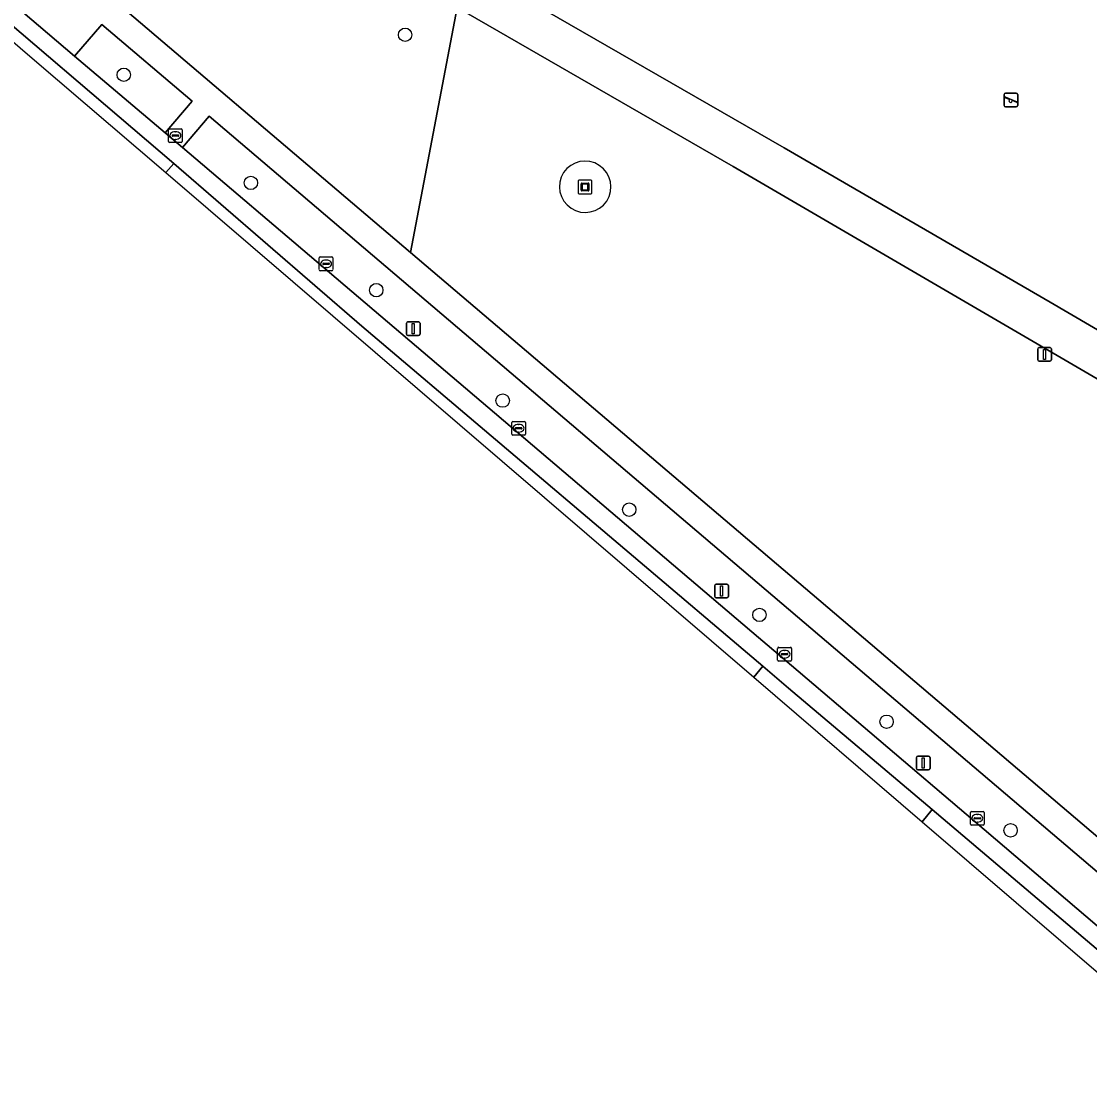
# Model space of a CAD drawing. Extents: x 162803 to 163818, y 381639 to 382475.
# Drawn here: x 163090.5 to 163168.5, y 381717.6 to 381794.8 of the extents above; entities that cross this region are included whole.
import ezdxf

# ---------------------------------------------------------------- set-up
doc = ezdxf.new("R2010")
doc.units = 0
for name, color, linetype in [('IMGEO_Boom', 7, 'Continuous'), ('IMGEO_Groenvoorziening', 7, 'Continuous'), ('IMGEO_Kolk', 7, 'Continuous'), ('IMGEO_Kunstobject', 7, 'Continuous'), ('IMGEO_Lichtmast', 7, 'Continuous'), ('IMGEO_Rijbaan_lokaal_gesloten', 7, 'Continuous'), ('IMGEO_Speelvoorziening', 7, 'Continuous'), ('IMGEO_Terreindeel_open', 7, 'Continuous'), ('IMGEO_Voetpad_gesloten', 7, 'Continuous'), ('IMGEO_Voetpad_open', 7, 'Continuous')]:
    doc.layers.add(name, color=color, linetype=linetype)

msp = doc.modelspace()

# ---------------------------------------------------------------- linework, layer by layer
at = {"layer": 'IMGEO_Boom'}
for centre in [(163118.469, 381793.78), (163097.931, 381790.862), (163107.212, 381782.97), (163116.367, 381775.136), (163125.595, 381767.071), (163134.832, 381759.111), (163144.345, 381751.43), (163153.627, 381743.628), (163162.682, 381735.695)]:
    msp.add_circle(centre, 0.489, dxfattribs=at)
at = {"layer": 'IMGEO_Groenvoorziening'}
for points in [[(163187.076, 381889.394), (163174.933, 381879.363), (163150.559, 381859.228), (163149.449, 381858.533), (163145.2, 381849.303), (163139.723, 381837.404), (163122.194, 381799.325), (163146.159, 381785.538), (163165.579, 381774.251), (163221.717, 381741.438)], [(163095.702, 381802.598), (163093.281, 381799.668), (163118.871, 381777.895), (163122.272, 381795.77)], [(163104.173, 381787.829), (163102.223, 381785.552), (163112.472, 381776.842), (163126.631, 381764.799), (163144.284, 381749.784), (163146.036, 381748.294), (163160.084, 381736.32), (163174.111, 381724.357), (163192.712, 381708.496), (163206.943, 381696.319)], [(163213.574, 381694.608), (163209.887, 381697.758), (163178.636, 381724.455), (163104.173, 381787.829)]]:
    msp.add_lwpolyline(points, dxfattribs=at)
for points in [[(163118.871, 381777.895), (163180.771, 381725.228), (163187.548, 381719.436), (163189.311, 381720.446), (163220.115, 381738.844), (163142.427, 381784.159), (163122.272, 381795.77)], [(163096.321, 381794.522), (163094.339, 381792.221), (163100.949, 381786.63), (163102.914, 381788.942)]]:
    msp.add_lwpolyline(points, close=True, dxfattribs=at)
for centre, start, end in [((163131.609, 381782.672), 326.82408, 146.30096), ((163131.625, 381782.695), 147.15489, 325.97015)]:
    msp.add_arc(centre, 1.887, start, end, dxfattribs=at)
at = {"layer": 'IMGEO_Kolk'}
for p, q in [((163101.196, 381785.999), (163101.196, 381786.851)), ((163101.271, 381786.925), (163102.123, 381786.925)), ((163101.498, 381786.468), (163101.896, 381786.468)), ((163101.684, 381786.705), (163101.709, 381786.705)), ((163102.197, 381786.851), (163102.197, 381785.999)), ((163102.123, 381785.925), (163101.271, 381785.925)), ((163101.455, 381786.419), (163101.455, 381786.431)), ((163101.893, 381786.382), (163101.495, 381786.382)), ((163101.707, 381786.145), (163101.682, 381786.145)), ((163101.939, 381786.431), (163101.939, 381786.419)), ((163112.202, 381776.633), (163112.202, 381777.485)), ((163112.277, 381777.559), (163113.129, 381777.559)), ((163112.504, 381777.102), (163112.902, 381777.102)), ((163112.69, 381777.339), (163112.715, 381777.339)), ((163113.203, 381777.485), (163113.203, 381776.633)), ((163113.129, 381776.559), (163112.277, 381776.559)), ((163112.461, 381777.053), (163112.461, 381777.065)), ((163112.899, 381777.016), (163112.501, 381777.016)), ((163112.713, 381776.779), (163112.688, 381776.779)), ((163112.945, 381777.065), (163112.945, 381777.053)), ((163126.257, 381764.628), (163126.257, 381765.48)), ((163126.332, 381765.554), (163127.184, 381765.554)), ((163127.258, 381765.48), (163127.258, 381764.628)), ((163126.516, 381765.048), (163126.516, 381765.06)), ((163126.954, 381765.011), (163126.556, 381765.011)), ((163126.559, 381765.097), (163126.957, 381765.097)), ((163126.768, 381764.774), (163126.743, 381764.774)), ((163126.745, 381765.334), (163126.77, 381765.334)), ((163127, 381765.06), (163127, 381765.048)), ((163127.184, 381764.554), (163126.332, 381764.554)), ((163145.747, 381749.058), (163146.599, 381749.058)), ((163145.672, 381748.132), (163145.672, 381748.984)), ((163145.931, 381748.552), (163145.931, 381748.564)), ((163146.369, 381748.515), (163145.971, 381748.515)), ((163145.974, 381748.601), (163146.372, 381748.601)), ((163146.183, 381748.278), (163146.158, 381748.278)), ((163146.16, 381748.838), (163146.185, 381748.838)), ((163146.415, 381748.564), (163146.415, 381748.552)), ((163146.673, 381748.984), (163146.673, 381748.132)), ((163146.599, 381748.058), (163145.747, 381748.058)), ((163159.75, 381736.152), (163159.75, 381737.004)), ((163159.825, 381737.078), (163160.677, 381737.078)), ((163160.009, 381736.572), (163160.009, 381736.584)), ((163160.052, 381736.621), (163160.45, 381736.621)), ((163160.238, 381736.858), (163160.263, 381736.858)), ((163160.493, 381736.584), (163160.493, 381736.572)), ((163160.751, 381737.004), (163160.751, 381736.152)), ((163160.677, 381736.078), (163159.825, 381736.078)), ((163160.447, 381736.535), (163160.049, 381736.535)), ((163160.261, 381736.298), (163160.236, 381736.298))]:
    msp.add_line(p, q, dxfattribs=at)
for points in [[(163101.196, 381785.999), (163101.196, 381786.851)], [(163101.271, 381786.925), (163102.123, 381786.925)], [(163102.197, 381786.851), (163102.197, 381785.999)], [(163102.123, 381785.925), (163101.271, 381785.925)], [(163112.202, 381776.633), (163112.202, 381777.485)], [(163112.277, 381777.559), (163113.129, 381777.559)], [(163113.203, 381777.485), (163113.203, 381776.633)], [(163113.129, 381776.559), (163112.277, 381776.559)], [(163126.257, 381764.628), (163126.257, 381765.48)], [(163126.332, 381765.554), (163127.184, 381765.554)], [(163127.258, 381765.48), (163127.258, 381764.628)], [(163127.184, 381764.554), (163126.332, 381764.554)], [(163145.747, 381749.058), (163146.599, 381749.058)], [(163145.672, 381748.132), (163145.672, 381748.984)], [(163146.673, 381748.984), (163146.673, 381748.132)], [(163146.599, 381748.058), (163145.747, 381748.058)], [(163159.75, 381736.152), (163159.75, 381737.004)], [(163159.825, 381737.078), (163160.677, 381737.078)], [(163160.751, 381737.004), (163160.751, 381736.152)], [(163160.677, 381736.078), (163159.825, 381736.078)]]:
    msp.add_lwpolyline(points, dxfattribs=at)
for centre, radius, start, end in [((163101.273, 381786.849), 0.0765, 91.55205, 178.44795), ((163101.273, 381786.849), 0.0765, 91.55205, 178.44795), ((163101.495, 381786.428), 0.0403, 85.87752, 175.75265), ((163101.9, 381786.43), 0.0386, 1.73085, 96.63898), ((163102.121, 381786.849), 0.0765, 1.55205, 88.44795), ((163102.121, 381786.849), 0.0765, 1.55205, 88.44795), ((163101.273, 381786.001), 0.0765, 181.55205, 268.44795), ((163101.273, 381786.001), 0.0765, 181.55205, 268.44795), ((163101.492, 381786.418), 0.0366, 178.93798, 274.71019), ((163101.896, 381786.425), 0.043, 264.86636, 352.45326), ((163102.121, 381786.001), 0.0765, 271.55205, 358.44795), ((163102.121, 381786.001), 0.0765, 271.55205, 358.44795), ((163112.279, 381777.483), 0.0765, 91.55205, 178.44795), ((163112.279, 381777.483), 0.0765, 91.55205, 178.44795), ((163112.501, 381777.062), 0.0403, 85.87752, 175.75265), ((163112.906, 381777.064), 0.0386, 1.73085, 96.63898), ((163113.127, 381777.483), 0.0765, 1.55205, 88.44795), ((163113.127, 381777.483), 0.0765, 1.55205, 88.44795), ((163112.279, 381776.635), 0.0765, 181.55205, 268.44795), ((163112.279, 381776.635), 0.0765, 181.55205, 268.44795), ((163112.498, 381777.052), 0.0366, 178.93798, 274.71019), ((163112.902, 381777.059), 0.043, 264.86636, 352.45326), ((163113.127, 381776.635), 0.0765, 271.55205, 358.44795), ((163113.127, 381776.635), 0.0765, 271.55205, 358.44795), ((163126.334, 381765.478), 0.0765, 91.55205, 178.44795), ((163126.334, 381765.478), 0.0765, 91.55205, 178.44795), ((163127.182, 381765.478), 0.0765, 1.55205, 88.44795), ((163127.182, 381765.478), 0.0765, 1.55205, 88.44795), ((163126.334, 381764.63), 0.0765, 181.55205, 268.44795), ((163126.334, 381764.63), 0.0765, 181.55205, 268.44795), ((163126.556, 381765.057), 0.0403, 85.87752, 175.75265), ((163126.553, 381765.047), 0.0366, 178.93798, 274.71019), ((163126.957, 381765.054), 0.043, 264.86636, 352.45326), ((163126.961, 381765.059), 0.0386, 1.73085, 96.63898), ((163127.182, 381764.63), 0.0765, 271.55205, 358.44795), ((163127.182, 381764.63), 0.0765, 271.55205, 358.44795), ((163145.749, 381748.982), 0.0765, 91.55205, 178.44795), ((163145.749, 381748.982), 0.0765, 91.55205, 178.44795), ((163146.597, 381748.982), 0.0765, 1.55205, 88.44795), ((163146.597, 381748.982), 0.0765, 1.55205, 88.44795), ((163145.971, 381748.561), 0.0403, 85.87752, 175.75265), ((163145.968, 381748.551), 0.0366, 178.93798, 274.71019), ((163146.372, 381748.558), 0.043, 264.86636, 352.45326), ((163146.376, 381748.563), 0.0386, 1.73085, 96.63898), ((163145.749, 381748.134), 0.0765, 181.55205, 268.44795), ((163145.749, 381748.134), 0.0765, 181.55205, 268.44795), ((163146.597, 381748.134), 0.0765, 271.55205, 358.44795), ((163146.597, 381748.134), 0.0765, 271.55205, 358.44795), ((163159.827, 381737.002), 0.0765, 91.55205, 178.44795), ((163159.827, 381737.002), 0.0765, 91.55205, 178.44795), ((163160.049, 381736.581), 0.0403, 85.87752, 175.75265), ((163160.046, 381736.571), 0.0366, 178.93798, 274.71019), ((163160.45, 381736.578), 0.043, 264.86636, 352.45326), ((163160.454, 381736.583), 0.0386, 1.73085, 96.63898), ((163160.675, 381737.002), 0.0765, 1.55205, 88.44795), ((163160.675, 381737.002), 0.0765, 1.55205, 88.44795), ((163159.827, 381736.154), 0.0765, 181.55205, 268.44795), ((163159.827, 381736.154), 0.0765, 181.55205, 268.44795), ((163160.675, 381736.154), 0.0765, 271.55205, 358.44795), ((163160.675, 381736.154), 0.0765, 271.55205, 358.44795)]:
    msp.add_arc(centre, radius, start, end, dxfattribs=at)
for centre, major_axis, ratio, start_param, end_param in [((163101.683, 381786.425), (-0.387, 0.002), 0.722429, 4.712389, 7.853982), ((163101.708, 381786.425), (-0.39, 0.002), 0.717154, 1.570796, 4.712389), ((163112.689, 381777.059), (-0.387, 0.002), 0.722429, 4.712389, 7.853982), ((163112.714, 381777.059), (-0.39, 0.002), 0.717154, 1.570796, 4.712389), ((163126.744, 381765.054), (-0.387, 0.002), 0.722429, 4.712389, 7.853982), ((163126.769, 381765.054), (-0.39, 0.002), 0.717154, 1.570796, 4.712389), ((163146.159, 381748.558), (-0.387, 0.002), 0.722429, 4.712389, 7.853982), ((163146.184, 381748.558), (-0.39, 0.002), 0.717154, 1.570796, 4.712389), ((163160.237, 381736.578), (-0.387, 0.002), 0.722429, 4.712389, 7.853982), ((163160.262, 381736.578), (-0.39, 0.002), 0.717154, 1.570796, 4.712389)]:
    msp.add_ellipse(centre, major_axis=major_axis, ratio=ratio, start_param=start_param, end_param=end_param, dxfattribs=at)
at = {"layer": 'IMGEO_Kunstobject'}
for p, q in [((163131.109, 381783.088), (163131.109, 381782.247)), ((163131.109, 381783.088), (163131.109, 381782.247)), ((163132.025, 381783.172), (163131.184, 381783.172)), ((163132.025, 381783.172), (163131.184, 381783.172)), ((163131.323, 381782.436), (163131.323, 381782.91)), ((163131.373, 381782.96), (163131.847, 381782.96)), ((163131.403, 381782.86), (163131.403, 381782.486)), ((163131.797, 381782.88), (163131.423, 381782.88)), ((163131.817, 381782.486), (163131.817, 381782.86)), ((163131.897, 381782.91), (163131.897, 381782.436)), ((163132.109, 381782.256), (163132.109, 381783.097)), ((163132.109, 381782.256), (163132.109, 381783.097)), ((163131.193, 381782.172), (163132.034, 381782.172)), ((163131.193, 381782.172), (163132.034, 381782.172)), ((163131.847, 381782.386), (163131.373, 381782.386)), ((163131.423, 381782.466), (163131.797, 381782.466))]:
    msp.add_line(p, q, dxfattribs=at)
for centre, radius, start, end in [((163131.187, 381783.094), 0.0779, 92.4484, 184.28452), ((163131.187, 381783.094), 0.0779, 92.4484, 184.28452), ((163131.373, 381782.91), 0.05, 90, 180), ((163131.423, 381782.86), 0.02, 90, 180), ((163131.797, 381782.86), 0.02, 360, 90), ((163131.847, 381782.91), 0.05, 360, 90), ((163132.031, 381783.094), 0.0779, 2.4484, 94.28452), ((163132.031, 381783.094), 0.0779, 2.4484, 94.28452), ((163131.187, 381782.25), 0.0779, 182.4484, 274.28452), ((163131.187, 381782.25), 0.0779, 182.4484, 274.28452), ((163131.373, 381782.436), 0.05, 180, 270), ((163131.423, 381782.486), 0.02, 180, 270), ((163131.797, 381782.486), 0.02, 270, 0), ((163131.847, 381782.436), 0.05, 270, 0), ((163132.031, 381782.25), 0.0779, 272.4484, 4.28452), ((163132.031, 381782.25), 0.0779, 272.4484, 4.28452)]:
    msp.add_arc(centre, radius, start, end, dxfattribs=at)
at = {"layer": 'IMGEO_Lichtmast'}
for p, q in [((163118.568, 381771.916), (163118.568, 381772.716)), ((163118.568, 381772.716), (163118.568, 381771.916)), ((163118.668, 381772.816), (163119.458, 381772.816)), ((163119.458, 381772.816), (163118.668, 381772.816)), ((163119.558, 381772.716), (163119.558, 381771.916)), ((163119.558, 381771.916), (163119.558, 381772.716)), ((163119.458, 381771.816), (163118.668, 381771.816)), ((163118.668, 381771.816), (163119.458, 381771.816)), ((163164.766, 381770.941), (163165.556, 381770.941)), ((163165.556, 381770.941), (163164.766, 381770.941)), ((163164.666, 381770.041), (163164.666, 381770.841)), ((163164.666, 381770.841), (163164.666, 381770.041)), ((163165.656, 381770.841), (163165.656, 381770.041)), ((163165.656, 381770.041), (163165.656, 381770.841)), ((163165.556, 381769.941), (163164.766, 381769.941)), ((163164.766, 381769.941), (163165.556, 381769.941)), ((163141.083, 381752.77), (163141.083, 381753.57)), ((163141.083, 381753.57), (163141.083, 381752.77)), ((163141.183, 381753.67), (163141.973, 381753.67)), ((163141.973, 381753.67), (163141.183, 381753.67)), ((163142.073, 381753.57), (163142.073, 381752.77)), ((163142.073, 381752.77), (163142.073, 381753.57)), ((163141.973, 381752.67), (163141.183, 381752.67)), ((163141.183, 381752.67), (163141.973, 381752.67)), ((163155.806, 381740.212), (163155.806, 381741.012)), ((163155.806, 381741.012), (163155.806, 381740.212)), ((163155.906, 381741.112), (163156.696, 381741.112)), ((163156.696, 381741.112), (163155.906, 381741.112)), ((163156.796, 381741.012), (163156.796, 381740.212)), ((163156.796, 381740.212), (163156.796, 381741.012)), ((163156.696, 381740.112), (163155.906, 381740.112)), ((163155.906, 381740.112), (163156.696, 381740.112))]:
    msp.add_line(p, q, dxfattribs=at)
for points in [[(163118.988, 381772.691), (163119.138, 381772.691), (163119.138, 381771.941), (163118.988, 381771.941), (163118.988, 381772.691)], [(163165.086, 381770.816), (163165.236, 381770.816), (163165.236, 381770.066), (163165.086, 381770.066), (163165.086, 381770.816)], [(163141.503, 381753.545), (163141.653, 381753.545), (163141.653, 381752.795), (163141.503, 381752.795), (163141.503, 381753.545)], [(163156.226, 381740.987), (163156.376, 381740.987), (163156.376, 381740.237), (163156.226, 381740.237), (163156.226, 381740.987)]]:
    msp.add_lwpolyline(points, dxfattribs=at)
for centre, start, end in [((163118.668, 381772.716), 90, 180), ((163118.668, 381772.716), 90, 180), ((163119.458, 381772.716), 0, 90), ((163119.458, 381772.716), 360, 90), ((163118.668, 381771.916), 180, 270), ((163118.668, 381771.916), 180, 270), ((163119.458, 381771.916), 270, 0), ((163119.458, 381771.916), 270, 0), ((163164.766, 381770.841), 90, 180), ((163164.766, 381770.841), 90, 180), ((163165.556, 381770.841), 0, 90), ((163165.556, 381770.841), 360, 90), ((163164.766, 381770.041), 180, 270), ((163164.766, 381770.041), 180, 270), ((163165.556, 381770.041), 270, 0), ((163165.556, 381770.041), 270, 0), ((163141.183, 381753.57), 90, 180), ((163141.183, 381753.57), 90, 180), ((163141.973, 381753.57), 0, 90), ((163141.973, 381753.57), 360, 90), ((163141.183, 381752.77), 180, 270), ((163141.183, 381752.77), 180, 270), ((163141.973, 381752.77), 270, 0), ((163141.973, 381752.77), 270, 0), ((163155.906, 381741.012), 90, 180), ((163155.906, 381741.012), 90, 180), ((163156.696, 381741.012), 0, 90), ((163156.696, 381741.012), 360, 90), ((163155.906, 381740.212), 180, 270), ((163155.906, 381740.212), 180, 270), ((163156.696, 381740.212), 270, 0), ((163156.696, 381740.212), 270, 0)]:
    msp.add_arc(centre, 0.1, start, end, dxfattribs=at)
at = {"layer": 'IMGEO_Rijbaan_lokaal_gesloten'}
for points in [[(163126.631, 381764.799), (163112.472, 381776.842), (163102.223, 381785.552), (163100.949, 381786.63), (163094.339, 381792.221), (163091.706, 381794.449), (163081.476, 381803.141), (163067.521, 381814.997), (163055.544, 381825.463), (163054.657, 381824.442), (163063.004, 381817.075), (163085.435, 381798.177), (163101.575, 381784.388), (163115.299, 381772.508), (163144.591, 381747.678), (163146.475, 381746.086), (163156.948, 381737.209), (163198.96, 381701.603), (163210.495, 381691.894)], [(163100.988, 381783.719), (163101.575, 381784.388), (163085.435, 381798.177), (163084.88, 381797.542), (163091.075, 381792.226), (163100.988, 381783.719)], [(163206.943, 381696.319), (163192.712, 381708.496), (163174.111, 381724.357), (163160.084, 381736.32), (163146.036, 381748.294), (163144.284, 381749.784), (163126.631, 381764.799)], [(163156.214, 381736.327), (163156.948, 381737.209), (163146.475, 381746.086), (163144.591, 381747.678), (163143.927, 381746.871), (163156.214, 381736.327)], [(163210.495, 381691.894), (163198.96, 381701.603), (163156.948, 381737.209), (163156.214, 381736.327), (163186.76, 381710.114), (163232.516, 381670.935), (163253.206, 381651.02)]]:
    msp.add_lwpolyline(points, dxfattribs=at)
msp.add_lwpolyline([(163143.927, 381746.871), (163144.591, 381747.678), (163115.299, 381772.508), (163101.575, 381784.388), (163100.988, 381783.719)], close=True, dxfattribs=at)
at = {"layer": 'IMGEO_Speelvoorziening'}
for p, q in [((163162.206, 381788.626), (163162.206, 381789.426)), ((163162.206, 381789.426), (163162.206, 381788.626)), ((163162.589, 381789.054), (163162.25, 381789.191)), ((163162.275, 381789.251), (163163.151, 381788.898)), ((163162.306, 381789.526), (163163.096, 381789.526)), ((163163.096, 381789.526), (163162.306, 381789.526)), ((163163.127, 381788.838), (163162.787, 381788.975)), ((163163.196, 381789.426), (163163.196, 381788.626)), ((163163.196, 381788.626), (163163.196, 381789.426)), ((163163.096, 381788.526), (163162.306, 381788.526)), ((163162.306, 381788.526), (163163.096, 381788.526))]:
    msp.add_line(p, q, dxfattribs=at)
for centre, radius, start, end in [((163162.306, 381789.426), 0.1, 90, 180), ((163162.306, 381789.426), 0.1, 90, 180), ((163162.263, 381789.221), 0.0327, 68.07798, 248.07798), ((163162.668, 381788.964), 0.12, 130.99278, 5.16318), ((163163.096, 381789.426), 0.1, 0, 90), ((163163.096, 381789.426), 0.1, 360, 90), ((163163.139, 381788.868), 0.0327, 248.07798, 68.07798), ((163162.306, 381788.626), 0.1, 180, 270), ((163162.306, 381788.626), 0.1, 180, 270), ((163163.096, 381788.626), 0.1, 270, 0), ((163163.096, 381788.626), 0.1, 270, 0)]:
    msp.add_arc(centre, radius, start, end, dxfattribs=at)
at = {"layer": 'IMGEO_Terreindeel_open'}
for centre, start, end in [((163131.609, 381782.672), 326.82408, 146.30096), ((163131.625, 381782.695), 147.15489, 325.97015)]:
    msp.add_arc(centre, 1.887, start, end, dxfattribs=at)
at = {"layer": 'IMGEO_Voetpad_gesloten'}
for points in [[(163165.579, 381774.251), (163146.159, 381785.538), (163122.194, 381799.325), (163120.891, 381800.069), (163103.147, 381810.284)], [(163101.875, 381807.52), (163122.272, 381795.77), (163142.427, 381784.159), (163220.115, 381738.844), (163220.772, 381738.461)], [(163227.895, 381734.558), (163231.626, 381732.839), (163233.036, 381732.232), (163239.525, 381729.44), (163240.704, 381728.932), (163254.408, 381723.309), (163291.903, 381707.303), (163292.47, 381707.061), (163292.911, 381706.709), (163294.112, 381709.662), (163288.474, 381712.026), (163269.396, 381720.204), (163256.019, 381725.843), (163241.909, 381731.66), (163241.86, 381731.681), (163234.41, 381734.868), (163229, 381737.368), (163228.9, 381737.42), (163228.803, 381737.478), (163223.805, 381740.271), (163221.717, 381741.438), (163165.579, 381774.251)]]:
    msp.add_lwpolyline(points, dxfattribs=at)
at = {"layer": 'IMGEO_Voetpad_open'}
msp.add_lwpolyline([(163050.729, 381829.78), (163051.244, 381829.324), (163055.544, 381825.463), (163067.521, 381814.997), (163081.476, 381803.141), (163091.706, 381794.449), (163094.339, 381792.221), (163096.321, 381794.522), (163102.914, 381788.942), (163100.949, 381786.63), (163102.223, 381785.552), (163104.173, 381787.829), (163178.636, 381724.455), (163209.887, 381697.758), (163211.165, 381699.254), (163187.548, 381719.436), (163180.771, 381725.228), (163118.871, 381777.895), (163093.281, 381799.668)], dxfattribs=at)

doc.saveas('drawing.dxf')
